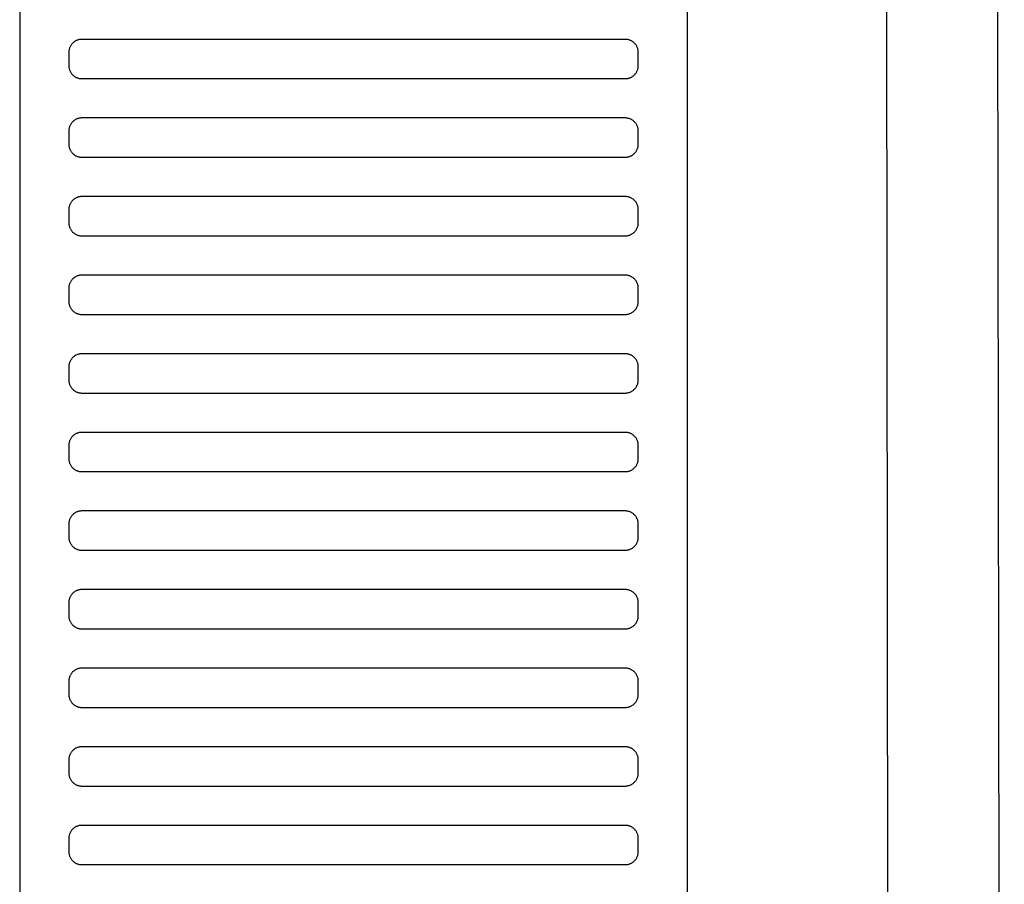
# Model space of a CAD drawing. Header units: millimetres. Extents: x -32221 to 212500, y 31663 to 93766.
# Tile 295 of 340: x 88788 to 88939, y 49080 to 49212. Entities that reach past the tile are written whole.
import ezdxf

# ---------------------------------------------------------------- set-up
doc = ezdxf.new("R2010")
doc.units = ezdxf.units.MM
doc.layers.add('Sciany', color=250, linetype='Continuous')
doc.layers.add('Wyposazenie', color=250, linetype='Continuous')

msp = doc.modelspace()

# ---------------------------------------------------------------- linework, layer by layer
at = {"layer": 'Sciany'}
for p, q in [((88921.488, 48475.651), (88918.777, 50705.542)), ((88938.547, 48458.634), (88935.662, 50703.258))]:
    msp.add_line(p, q, dxfattribs=at)
at = {"layer": 'Wyposazenie'}
for points in [[(88890.133, 48833.117), (88890.133, 50348.076), (88788.133, 50348.076), (88788.133, 48833.117)], [(88880.633, 49203.076), (88880.736, 49203.079), (88880.837, 49203.087), (88880.937, 49203.099), (88881.035, 49203.117), (88881.132, 49203.139), (88881.227, 49203.166), (88881.32, 49203.198), (88881.411, 49203.234), (88881.499, 49203.274), (88881.586, 49203.318), (88881.669, 49203.366), (88881.75, 49203.418), (88881.829, 49203.474), (88881.904, 49203.533), (88881.977, 49203.596), (88882.047, 49203.663), (88882.113, 49203.732), (88882.176, 49203.805), (88882.235, 49203.88), (88882.291, 49203.959), (88882.343, 49204.04), (88882.391, 49204.124), (88882.435, 49204.21), (88882.475, 49204.298), (88882.511, 49204.389), (88882.543, 49204.482), (88882.57, 49204.577), (88882.592, 49204.674), (88882.61, 49204.772), (88882.622, 49204.872), (88882.63, 49204.974), (88882.633, 49205.076), (88882.633, 49207.076), (88882.63, 49207.179), (88882.622, 49207.281), (88882.61, 49207.381), (88882.592, 49207.479), (88882.57, 49207.576), (88882.543, 49207.671), (88882.511, 49207.764), (88882.475, 49207.854), (88882.435, 49207.943), (88882.391, 49208.029), (88882.343, 49208.113), (88882.291, 49208.194), (88882.235, 49208.273), (88882.176, 49208.348), (88882.113, 49208.421), (88882.047, 49208.49), (88881.977, 49208.556), (88881.904, 49208.619), (88881.829, 49208.679), (88881.75, 49208.735), (88881.669, 49208.787), (88881.586, 49208.835), (88881.499, 49208.879), (88881.411, 49208.919), (88881.32, 49208.955), (88881.227, 49208.986), (88881.132, 49209.013), (88881.035, 49209.036), (88880.937, 49209.053), (88880.837, 49209.066), (88880.736, 49209.074), (88880.633, 49209.076), (88797.633, 49209.076), (88797.53, 49209.074), (88797.428, 49209.066), (88797.328, 49209.053), (88797.23, 49209.036), (88797.133, 49209.013), (88797.038, 49208.986), (88796.945, 49208.955), (88796.855, 49208.919), (88796.766, 49208.879), (88796.68, 49208.835), (88796.596, 49208.787), (88796.515, 49208.735), (88796.436, 49208.679), (88796.361, 49208.619), (88796.288, 49208.556), (88796.219, 49208.49), (88796.153, 49208.421), (88796.09, 49208.348), (88796.03, 49208.273), (88795.975, 49208.194), (88795.922, 49208.113), (88795.874, 49208.029), (88795.83, 49207.943), (88795.79, 49207.854), (88795.754, 49207.764), (88795.723, 49207.671), (88795.696, 49207.576), (88795.673, 49207.479), (88795.656, 49207.381), (88795.643, 49207.281), (88795.635, 49207.179), (88795.633, 49207.076), (88795.633, 49205.076), (88795.635, 49204.974), (88795.643, 49204.872), (88795.656, 49204.772), (88795.673, 49204.674), (88795.696, 49204.577), (88795.723, 49204.482), (88795.754, 49204.389), (88795.79, 49204.298), (88795.83, 49204.21), (88795.874, 49204.124), (88795.922, 49204.04), (88795.975, 49203.959), (88796.03, 49203.88), (88796.09, 49203.805), (88796.153, 49203.732), (88796.219, 49203.663), (88796.288, 49203.596), (88796.361, 49203.533), (88796.436, 49203.474), (88796.515, 49203.418), (88796.596, 49203.366), (88796.68, 49203.318), (88796.766, 49203.274), (88796.855, 49203.234), (88796.945, 49203.198), (88797.038, 49203.166), (88797.133, 49203.139), (88797.23, 49203.117), (88797.328, 49203.099), (88797.428, 49203.087), (88797.53, 49203.079), (88797.633, 49203.076)], [(88880.633, 49191.076), (88880.736, 49191.079), (88880.837, 49191.087), (88880.937, 49191.099), (88881.035, 49191.117), (88881.132, 49191.139), (88881.227, 49191.166), (88881.32, 49191.198), (88881.411, 49191.234), (88881.499, 49191.274), (88881.586, 49191.318), (88881.669, 49191.366), (88881.75, 49191.418), (88881.829, 49191.474), (88881.904, 49191.533), (88881.977, 49191.596), (88882.047, 49191.663), (88882.113, 49191.732), (88882.176, 49191.805), (88882.235, 49191.88), (88882.291, 49191.959), (88882.343, 49192.04), (88882.391, 49192.124), (88882.435, 49192.21), (88882.475, 49192.298), (88882.511, 49192.389), (88882.543, 49192.482), (88882.57, 49192.577), (88882.592, 49192.674), (88882.61, 49192.772), (88882.622, 49192.872), (88882.63, 49192.974), (88882.633, 49193.076), (88882.633, 49195.076), (88882.63, 49195.179), (88882.622, 49195.281), (88882.61, 49195.381), (88882.592, 49195.479), (88882.57, 49195.576), (88882.543, 49195.671), (88882.511, 49195.764), (88882.475, 49195.854), (88882.435, 49195.943), (88882.391, 49196.029), (88882.343, 49196.113), (88882.291, 49196.194), (88882.235, 49196.273), (88882.176, 49196.348), (88882.113, 49196.421), (88882.047, 49196.49), (88881.977, 49196.556), (88881.904, 49196.619), (88881.829, 49196.679), (88881.75, 49196.735), (88881.669, 49196.787), (88881.586, 49196.835), (88881.499, 49196.879), (88881.411, 49196.919), (88881.32, 49196.955), (88881.227, 49196.986), (88881.132, 49197.013), (88881.035, 49197.036), (88880.937, 49197.053), (88880.837, 49197.066), (88880.736, 49197.074), (88880.633, 49197.076), (88797.633, 49197.076), (88797.53, 49197.074), (88797.428, 49197.066), (88797.328, 49197.053), (88797.23, 49197.036), (88797.133, 49197.013), (88797.038, 49196.986), (88796.945, 49196.955), (88796.855, 49196.919), (88796.766, 49196.879), (88796.68, 49196.835), (88796.596, 49196.787), (88796.515, 49196.735), (88796.436, 49196.679), (88796.361, 49196.619), (88796.288, 49196.556), (88796.219, 49196.49), (88796.153, 49196.421), (88796.09, 49196.348), (88796.03, 49196.273), (88795.975, 49196.194), (88795.922, 49196.113), (88795.874, 49196.029), (88795.83, 49195.943), (88795.79, 49195.854), (88795.754, 49195.764), (88795.723, 49195.671), (88795.696, 49195.576), (88795.673, 49195.479), (88795.656, 49195.381), (88795.643, 49195.281), (88795.635, 49195.179), (88795.633, 49195.076), (88795.633, 49193.076), (88795.635, 49192.974), (88795.643, 49192.872), (88795.656, 49192.772), (88795.673, 49192.674), (88795.696, 49192.577), (88795.723, 49192.482), (88795.754, 49192.389), (88795.79, 49192.298), (88795.83, 49192.21), (88795.874, 49192.124), (88795.922, 49192.04), (88795.975, 49191.959), (88796.03, 49191.88), (88796.09, 49191.805), (88796.153, 49191.732), (88796.219, 49191.663), (88796.288, 49191.596), (88796.361, 49191.533), (88796.436, 49191.474), (88796.515, 49191.418), (88796.596, 49191.366), (88796.68, 49191.318), (88796.766, 49191.274), (88796.855, 49191.234), (88796.945, 49191.198), (88797.038, 49191.166), (88797.133, 49191.139), (88797.23, 49191.117), (88797.328, 49191.099), (88797.428, 49191.087), (88797.53, 49191.079), (88797.633, 49191.076)], [(88880.633, 49179.076), (88880.736, 49179.079), (88880.837, 49179.087), (88880.937, 49179.099), (88881.035, 49179.117), (88881.132, 49179.139), (88881.227, 49179.166), (88881.32, 49179.198), (88881.411, 49179.234), (88881.499, 49179.274), (88881.586, 49179.318), (88881.669, 49179.366), (88881.75, 49179.418), (88881.829, 49179.474), (88881.904, 49179.533), (88881.977, 49179.596), (88882.047, 49179.663), (88882.113, 49179.732), (88882.176, 49179.805), (88882.235, 49179.88), (88882.291, 49179.959), (88882.343, 49180.04), (88882.391, 49180.124), (88882.435, 49180.21), (88882.475, 49180.298), (88882.511, 49180.389), (88882.543, 49180.482), (88882.57, 49180.577), (88882.592, 49180.674), (88882.61, 49180.772), (88882.622, 49180.872), (88882.63, 49180.974), (88882.633, 49181.076), (88882.633, 49183.076), (88882.63, 49183.179), (88882.622, 49183.281), (88882.61, 49183.381), (88882.592, 49183.479), (88882.57, 49183.576), (88882.543, 49183.671), (88882.511, 49183.764), (88882.475, 49183.854), (88882.435, 49183.943), (88882.391, 49184.029), (88882.343, 49184.113), (88882.291, 49184.194), (88882.235, 49184.273), (88882.176, 49184.348), (88882.113, 49184.421), (88882.047, 49184.49), (88881.977, 49184.556), (88881.904, 49184.619), (88881.829, 49184.679), (88881.75, 49184.735), (88881.669, 49184.787), (88881.586, 49184.835), (88881.499, 49184.879), (88881.411, 49184.919), (88881.32, 49184.955), (88881.227, 49184.986), (88881.132, 49185.013), (88881.035, 49185.036), (88880.937, 49185.053), (88880.837, 49185.066), (88880.736, 49185.074), (88880.633, 49185.076), (88797.633, 49185.076), (88797.53, 49185.074), (88797.428, 49185.066), (88797.328, 49185.053), (88797.23, 49185.036), (88797.133, 49185.013), (88797.038, 49184.986), (88796.945, 49184.955), (88796.855, 49184.919), (88796.766, 49184.879), (88796.68, 49184.835), (88796.596, 49184.787), (88796.515, 49184.735), (88796.436, 49184.679), (88796.361, 49184.619), (88796.288, 49184.556), (88796.219, 49184.49), (88796.153, 49184.421), (88796.09, 49184.348), (88796.03, 49184.273), (88795.975, 49184.194), (88795.922, 49184.113), (88795.874, 49184.029), (88795.83, 49183.943), (88795.79, 49183.854), (88795.754, 49183.764), (88795.723, 49183.671), (88795.696, 49183.576), (88795.673, 49183.479), (88795.656, 49183.381), (88795.643, 49183.281), (88795.635, 49183.179), (88795.633, 49183.076), (88795.633, 49181.076), (88795.635, 49180.974), (88795.643, 49180.872), (88795.656, 49180.772), (88795.673, 49180.674), (88795.696, 49180.577), (88795.723, 49180.482), (88795.754, 49180.389), (88795.79, 49180.298), (88795.83, 49180.21), (88795.874, 49180.124), (88795.922, 49180.04), (88795.975, 49179.959), (88796.03, 49179.88), (88796.09, 49179.805), (88796.153, 49179.732), (88796.219, 49179.663), (88796.288, 49179.596), (88796.361, 49179.533), (88796.436, 49179.474), (88796.515, 49179.418), (88796.596, 49179.366), (88796.68, 49179.318), (88796.766, 49179.274), (88796.855, 49179.234), (88796.945, 49179.198), (88797.038, 49179.166), (88797.133, 49179.139), (88797.23, 49179.117), (88797.328, 49179.099), (88797.428, 49179.087), (88797.53, 49179.079), (88797.633, 49179.076)], [(88880.633, 49167.076), (88880.736, 49167.079), (88880.837, 49167.087), (88880.937, 49167.099), (88881.035, 49167.117), (88881.132, 49167.139), (88881.227, 49167.166), (88881.32, 49167.198), (88881.411, 49167.234), (88881.499, 49167.274), (88881.586, 49167.318), (88881.669, 49167.366), (88881.75, 49167.418), (88881.829, 49167.474), (88881.904, 49167.533), (88881.977, 49167.596), (88882.047, 49167.663), (88882.113, 49167.732), (88882.176, 49167.805), (88882.235, 49167.88), (88882.291, 49167.959), (88882.343, 49168.04), (88882.391, 49168.124), (88882.435, 49168.21), (88882.475, 49168.298), (88882.511, 49168.389), (88882.543, 49168.482), (88882.57, 49168.577), (88882.592, 49168.674), (88882.61, 49168.772), (88882.622, 49168.872), (88882.63, 49168.974), (88882.633, 49169.076), (88882.633, 49171.076), (88882.63, 49171.179), (88882.622, 49171.281), (88882.61, 49171.381), (88882.592, 49171.479), (88882.57, 49171.576), (88882.543, 49171.671), (88882.511, 49171.764), (88882.475, 49171.854), (88882.435, 49171.943), (88882.391, 49172.029), (88882.343, 49172.113), (88882.291, 49172.194), (88882.235, 49172.273), (88882.176, 49172.348), (88882.113, 49172.421), (88882.047, 49172.49), (88881.977, 49172.556), (88881.904, 49172.619), (88881.829, 49172.679), (88881.75, 49172.735), (88881.669, 49172.787), (88881.586, 49172.835), (88881.499, 49172.879), (88881.411, 49172.919), (88881.32, 49172.955), (88881.227, 49172.986), (88881.132, 49173.013), (88881.035, 49173.036), (88880.937, 49173.053), (88880.837, 49173.066), (88880.736, 49173.074), (88880.633, 49173.076), (88797.633, 49173.076), (88797.53, 49173.074), (88797.428, 49173.066), (88797.328, 49173.053), (88797.23, 49173.036), (88797.133, 49173.013), (88797.038, 49172.986), (88796.945, 49172.955), (88796.855, 49172.919), (88796.766, 49172.879), (88796.68, 49172.835), (88796.596, 49172.787), (88796.515, 49172.735), (88796.436, 49172.679), (88796.361, 49172.619), (88796.288, 49172.556), (88796.219, 49172.49), (88796.153, 49172.421), (88796.09, 49172.348), (88796.03, 49172.273), (88795.975, 49172.194), (88795.922, 49172.113), (88795.874, 49172.029), (88795.83, 49171.943), (88795.79, 49171.854), (88795.754, 49171.764), (88795.723, 49171.671), (88795.696, 49171.576), (88795.673, 49171.479), (88795.656, 49171.381), (88795.643, 49171.281), (88795.635, 49171.179), (88795.633, 49171.076), (88795.633, 49169.076), (88795.635, 49168.974), (88795.643, 49168.872), (88795.656, 49168.772), (88795.673, 49168.674), (88795.696, 49168.577), (88795.723, 49168.482), (88795.754, 49168.389), (88795.79, 49168.298), (88795.83, 49168.21), (88795.874, 49168.124), (88795.922, 49168.04), (88795.975, 49167.959), (88796.03, 49167.88), (88796.09, 49167.805), (88796.153, 49167.732), (88796.219, 49167.663), (88796.288, 49167.596), (88796.361, 49167.533), (88796.436, 49167.474), (88796.515, 49167.418), (88796.596, 49167.366), (88796.68, 49167.318), (88796.766, 49167.274), (88796.855, 49167.234), (88796.945, 49167.198), (88797.038, 49167.166), (88797.133, 49167.139), (88797.23, 49167.117), (88797.328, 49167.099), (88797.428, 49167.087), (88797.53, 49167.079), (88797.633, 49167.076)], [(88880.633, 49155.076), (88880.736, 49155.079), (88880.837, 49155.087), (88880.937, 49155.099), (88881.035, 49155.117), (88881.132, 49155.139), (88881.227, 49155.166), (88881.32, 49155.198), (88881.411, 49155.234), (88881.499, 49155.274), (88881.586, 49155.318), (88881.669, 49155.366), (88881.75, 49155.418), (88881.829, 49155.474), (88881.904, 49155.533), (88881.977, 49155.596), (88882.047, 49155.663), (88882.113, 49155.732), (88882.176, 49155.805), (88882.235, 49155.88), (88882.291, 49155.959), (88882.343, 49156.04), (88882.391, 49156.124), (88882.435, 49156.21), (88882.475, 49156.298), (88882.511, 49156.389), (88882.543, 49156.482), (88882.57, 49156.577), (88882.592, 49156.674), (88882.61, 49156.772), (88882.622, 49156.872), (88882.63, 49156.974), (88882.633, 49157.076), (88882.633, 49159.076), (88882.63, 49159.179), (88882.622, 49159.281), (88882.61, 49159.381), (88882.592, 49159.479), (88882.57, 49159.576), (88882.543, 49159.671), (88882.511, 49159.764), (88882.475, 49159.854), (88882.435, 49159.943), (88882.391, 49160.029), (88882.343, 49160.113), (88882.291, 49160.194), (88882.235, 49160.273), (88882.176, 49160.348), (88882.113, 49160.421), (88882.047, 49160.49), (88881.977, 49160.556), (88881.904, 49160.619), (88881.829, 49160.679), (88881.75, 49160.735), (88881.669, 49160.787), (88881.586, 49160.835), (88881.499, 49160.879), (88881.411, 49160.919), (88881.32, 49160.955), (88881.227, 49160.986), (88881.132, 49161.013), (88881.035, 49161.036), (88880.937, 49161.053), (88880.837, 49161.066), (88880.736, 49161.074), (88880.633, 49161.076), (88797.633, 49161.076), (88797.53, 49161.074), (88797.428, 49161.066), (88797.328, 49161.053), (88797.23, 49161.036), (88797.133, 49161.013), (88797.038, 49160.986), (88796.945, 49160.955), (88796.855, 49160.919), (88796.766, 49160.879), (88796.68, 49160.835), (88796.596, 49160.787), (88796.515, 49160.735), (88796.436, 49160.679), (88796.361, 49160.619), (88796.288, 49160.556), (88796.219, 49160.49), (88796.153, 49160.421), (88796.09, 49160.348), (88796.03, 49160.273), (88795.975, 49160.194), (88795.922, 49160.113), (88795.874, 49160.029), (88795.83, 49159.943), (88795.79, 49159.854), (88795.754, 49159.764), (88795.723, 49159.671), (88795.696, 49159.576), (88795.673, 49159.479), (88795.656, 49159.381), (88795.643, 49159.281), (88795.635, 49159.179), (88795.633, 49159.076), (88795.633, 49157.076), (88795.635, 49156.974), (88795.643, 49156.872), (88795.656, 49156.772), (88795.673, 49156.674), (88795.696, 49156.577), (88795.723, 49156.482), (88795.754, 49156.389), (88795.79, 49156.298), (88795.83, 49156.21), (88795.874, 49156.124), (88795.922, 49156.04), (88795.975, 49155.959), (88796.03, 49155.88), (88796.09, 49155.805), (88796.153, 49155.732), (88796.219, 49155.663), (88796.288, 49155.596), (88796.361, 49155.533), (88796.436, 49155.474), (88796.515, 49155.418), (88796.596, 49155.366), (88796.68, 49155.318), (88796.766, 49155.274), (88796.855, 49155.234), (88796.945, 49155.198), (88797.038, 49155.166), (88797.133, 49155.139), (88797.23, 49155.117), (88797.328, 49155.099), (88797.428, 49155.087), (88797.53, 49155.079), (88797.633, 49155.076)], [(88880.633, 49143.076), (88880.736, 49143.079), (88880.837, 49143.087), (88880.937, 49143.099), (88881.035, 49143.117), (88881.132, 49143.139), (88881.227, 49143.166), (88881.32, 49143.198), (88881.411, 49143.234), (88881.499, 49143.274), (88881.586, 49143.318), (88881.669, 49143.366), (88881.75, 49143.418), (88881.829, 49143.474), (88881.904, 49143.533), (88881.977, 49143.596), (88882.047, 49143.663), (88882.113, 49143.732), (88882.176, 49143.805), (88882.235, 49143.88), (88882.291, 49143.959), (88882.343, 49144.04), (88882.391, 49144.124), (88882.435, 49144.21), (88882.475, 49144.298), (88882.511, 49144.389), (88882.543, 49144.482), (88882.57, 49144.577), (88882.592, 49144.674), (88882.61, 49144.772), (88882.622, 49144.872), (88882.63, 49144.974), (88882.633, 49145.076), (88882.633, 49147.076), (88882.63, 49147.179), (88882.622, 49147.281), (88882.61, 49147.381), (88882.592, 49147.479), (88882.57, 49147.576), (88882.543, 49147.671), (88882.511, 49147.764), (88882.475, 49147.854), (88882.435, 49147.943), (88882.391, 49148.029), (88882.343, 49148.113), (88882.291, 49148.194), (88882.235, 49148.273), (88882.176, 49148.348), (88882.113, 49148.421), (88882.047, 49148.49), (88881.977, 49148.556), (88881.904, 49148.619), (88881.829, 49148.679), (88881.75, 49148.735), (88881.669, 49148.787), (88881.586, 49148.835), (88881.499, 49148.879), (88881.411, 49148.919), (88881.32, 49148.955), (88881.227, 49148.986), (88881.132, 49149.013), (88881.035, 49149.036), (88880.937, 49149.053), (88880.837, 49149.066), (88880.736, 49149.074), (88880.633, 49149.076), (88797.633, 49149.076), (88797.53, 49149.074), (88797.428, 49149.066), (88797.328, 49149.053), (88797.23, 49149.036), (88797.133, 49149.013), (88797.038, 49148.986), (88796.945, 49148.955), (88796.855, 49148.919), (88796.766, 49148.879), (88796.68, 49148.835), (88796.596, 49148.787), (88796.515, 49148.735), (88796.436, 49148.679), (88796.361, 49148.619), (88796.288, 49148.556), (88796.219, 49148.49), (88796.153, 49148.421), (88796.09, 49148.348), (88796.03, 49148.273), (88795.975, 49148.194), (88795.922, 49148.113), (88795.874, 49148.029), (88795.83, 49147.943), (88795.79, 49147.854), (88795.754, 49147.764), (88795.723, 49147.671), (88795.696, 49147.576), (88795.673, 49147.479), (88795.656, 49147.381), (88795.643, 49147.281), (88795.635, 49147.179), (88795.633, 49147.076), (88795.633, 49145.076), (88795.635, 49144.974), (88795.643, 49144.872), (88795.656, 49144.772), (88795.673, 49144.674), (88795.696, 49144.577), (88795.723, 49144.482), (88795.754, 49144.389), (88795.79, 49144.298), (88795.83, 49144.21), (88795.874, 49144.124), (88795.922, 49144.04), (88795.975, 49143.959), (88796.03, 49143.88), (88796.09, 49143.805), (88796.153, 49143.732), (88796.219, 49143.663), (88796.288, 49143.596), (88796.361, 49143.533), (88796.436, 49143.474), (88796.515, 49143.418), (88796.596, 49143.366), (88796.68, 49143.318), (88796.766, 49143.274), (88796.855, 49143.234), (88796.945, 49143.198), (88797.038, 49143.166), (88797.133, 49143.139), (88797.23, 49143.117), (88797.328, 49143.099), (88797.428, 49143.087), (88797.53, 49143.079), (88797.633, 49143.076)], [(88880.633, 49131.076), (88880.736, 49131.079), (88880.837, 49131.087), (88880.937, 49131.099), (88881.035, 49131.117), (88881.132, 49131.139), (88881.227, 49131.166), (88881.32, 49131.198), (88881.411, 49131.234), (88881.499, 49131.274), (88881.586, 49131.318), (88881.669, 49131.366), (88881.75, 49131.418), (88881.829, 49131.474), (88881.904, 49131.533), (88881.977, 49131.596), (88882.047, 49131.663), (88882.113, 49131.732), (88882.176, 49131.805), (88882.235, 49131.88), (88882.291, 49131.959), (88882.343, 49132.04), (88882.391, 49132.124), (88882.435, 49132.21), (88882.475, 49132.298), (88882.511, 49132.389), (88882.543, 49132.482), (88882.57, 49132.577), (88882.592, 49132.674), (88882.61, 49132.772), (88882.622, 49132.872), (88882.63, 49132.974), (88882.633, 49133.076), (88882.633, 49135.076), (88882.63, 49135.179), (88882.622, 49135.281), (88882.61, 49135.381), (88882.592, 49135.479), (88882.57, 49135.576), (88882.543, 49135.671), (88882.511, 49135.764), (88882.475, 49135.854), (88882.435, 49135.943), (88882.391, 49136.029), (88882.343, 49136.113), (88882.291, 49136.194), (88882.235, 49136.273), (88882.176, 49136.348), (88882.113, 49136.421), (88882.047, 49136.49), (88881.977, 49136.556), (88881.904, 49136.619), (88881.829, 49136.679), (88881.75, 49136.735), (88881.669, 49136.787), (88881.586, 49136.835), (88881.499, 49136.879), (88881.411, 49136.919), (88881.32, 49136.955), (88881.227, 49136.986), (88881.132, 49137.013), (88881.035, 49137.036), (88880.937, 49137.053), (88880.837, 49137.066), (88880.736, 49137.074), (88880.633, 49137.076), (88797.633, 49137.076), (88797.53, 49137.074), (88797.428, 49137.066), (88797.328, 49137.053), (88797.23, 49137.036), (88797.133, 49137.013), (88797.038, 49136.986), (88796.945, 49136.955), (88796.855, 49136.919), (88796.766, 49136.879), (88796.68, 49136.835), (88796.596, 49136.787), (88796.515, 49136.735), (88796.436, 49136.679), (88796.361, 49136.619), (88796.288, 49136.556), (88796.219, 49136.49), (88796.153, 49136.421), (88796.09, 49136.348), (88796.03, 49136.273), (88795.975, 49136.194), (88795.922, 49136.113), (88795.874, 49136.029), (88795.83, 49135.943), (88795.79, 49135.854), (88795.754, 49135.764), (88795.723, 49135.671), (88795.696, 49135.576), (88795.673, 49135.479), (88795.656, 49135.381), (88795.643, 49135.281), (88795.635, 49135.179), (88795.633, 49135.076), (88795.633, 49133.076), (88795.635, 49132.974), (88795.643, 49132.872), (88795.656, 49132.772), (88795.673, 49132.674), (88795.696, 49132.577), (88795.723, 49132.482), (88795.754, 49132.389), (88795.79, 49132.298), (88795.83, 49132.21), (88795.874, 49132.124), (88795.922, 49132.04), (88795.975, 49131.959), (88796.03, 49131.88), (88796.09, 49131.805), (88796.153, 49131.732), (88796.219, 49131.663), (88796.288, 49131.596), (88796.361, 49131.533), (88796.436, 49131.474), (88796.515, 49131.418), (88796.596, 49131.366), (88796.68, 49131.318), (88796.766, 49131.274), (88796.855, 49131.234), (88796.945, 49131.198), (88797.038, 49131.166), (88797.133, 49131.139), (88797.23, 49131.117), (88797.328, 49131.099), (88797.428, 49131.087), (88797.53, 49131.079), (88797.633, 49131.076)], [(88880.633, 49119.076), (88880.736, 49119.079), (88880.837, 49119.087), (88880.937, 49119.099), (88881.035, 49119.117), (88881.132, 49119.139), (88881.227, 49119.166), (88881.32, 49119.198), (88881.411, 49119.234), (88881.499, 49119.274), (88881.586, 49119.318), (88881.669, 49119.366), (88881.75, 49119.418), (88881.829, 49119.474), (88881.904, 49119.533), (88881.977, 49119.596), (88882.047, 49119.663), (88882.113, 49119.732), (88882.176, 49119.805), (88882.235, 49119.88), (88882.291, 49119.959), (88882.343, 49120.04), (88882.391, 49120.124), (88882.435, 49120.21), (88882.475, 49120.298), (88882.511, 49120.389), (88882.543, 49120.482), (88882.57, 49120.577), (88882.592, 49120.674), (88882.61, 49120.772), (88882.622, 49120.872), (88882.63, 49120.974), (88882.633, 49121.076), (88882.633, 49123.076), (88882.63, 49123.179), (88882.622, 49123.281), (88882.61, 49123.381), (88882.592, 49123.479), (88882.57, 49123.576), (88882.543, 49123.671), (88882.511, 49123.764), (88882.475, 49123.854), (88882.435, 49123.943), (88882.391, 49124.029), (88882.343, 49124.113), (88882.291, 49124.194), (88882.235, 49124.273), (88882.176, 49124.348), (88882.113, 49124.421), (88882.047, 49124.49), (88881.977, 49124.556), (88881.904, 49124.619), (88881.829, 49124.679), (88881.75, 49124.735), (88881.669, 49124.787), (88881.586, 49124.835), (88881.499, 49124.879), (88881.411, 49124.919), (88881.32, 49124.955), (88881.227, 49124.986), (88881.132, 49125.013), (88881.035, 49125.036), (88880.937, 49125.053), (88880.837, 49125.066), (88880.736, 49125.074), (88880.633, 49125.076), (88797.633, 49125.076), (88797.53, 49125.074), (88797.428, 49125.066), (88797.328, 49125.053), (88797.23, 49125.036), (88797.133, 49125.013), (88797.038, 49124.986), (88796.945, 49124.955), (88796.855, 49124.919), (88796.766, 49124.879), (88796.68, 49124.835), (88796.596, 49124.787), (88796.515, 49124.735), (88796.436, 49124.679), (88796.361, 49124.619), (88796.288, 49124.556), (88796.219, 49124.49), (88796.153, 49124.421), (88796.09, 49124.348), (88796.03, 49124.273), (88795.975, 49124.194), (88795.922, 49124.113), (88795.874, 49124.029), (88795.83, 49123.943), (88795.79, 49123.854), (88795.754, 49123.764), (88795.723, 49123.671), (88795.696, 49123.576), (88795.673, 49123.479), (88795.656, 49123.381), (88795.643, 49123.281), (88795.635, 49123.179), (88795.633, 49123.076), (88795.633, 49121.076), (88795.635, 49120.974), (88795.643, 49120.872), (88795.656, 49120.772), (88795.673, 49120.674), (88795.696, 49120.577), (88795.723, 49120.482), (88795.754, 49120.389), (88795.79, 49120.298), (88795.83, 49120.21), (88795.874, 49120.124), (88795.922, 49120.04), (88795.975, 49119.959), (88796.03, 49119.88), (88796.09, 49119.805), (88796.153, 49119.732), (88796.219, 49119.663), (88796.288, 49119.596), (88796.361, 49119.533), (88796.436, 49119.474), (88796.515, 49119.418), (88796.596, 49119.366), (88796.68, 49119.318), (88796.766, 49119.274), (88796.855, 49119.234), (88796.945, 49119.198), (88797.038, 49119.166), (88797.133, 49119.139), (88797.23, 49119.117), (88797.328, 49119.099), (88797.428, 49119.087), (88797.53, 49119.079), (88797.633, 49119.076)], [(88880.633, 49107.076), (88880.736, 49107.079), (88880.837, 49107.087), (88880.937, 49107.099), (88881.035, 49107.117), (88881.132, 49107.139), (88881.227, 49107.166), (88881.32, 49107.198), (88881.411, 49107.234), (88881.499, 49107.274), (88881.586, 49107.318), (88881.669, 49107.366), (88881.75, 49107.418), (88881.829, 49107.474), (88881.904, 49107.533), (88881.977, 49107.596), (88882.047, 49107.663), (88882.113, 49107.732), (88882.176, 49107.805), (88882.235, 49107.88), (88882.291, 49107.959), (88882.343, 49108.04), (88882.391, 49108.124), (88882.435, 49108.21), (88882.475, 49108.298), (88882.511, 49108.389), (88882.543, 49108.482), (88882.57, 49108.577), (88882.592, 49108.674), (88882.61, 49108.772), (88882.622, 49108.872), (88882.63, 49108.974), (88882.633, 49109.076), (88882.633, 49111.076), (88882.63, 49111.179), (88882.622, 49111.281), (88882.61, 49111.381), (88882.592, 49111.479), (88882.57, 49111.576), (88882.543, 49111.671), (88882.511, 49111.764), (88882.475, 49111.854), (88882.435, 49111.943), (88882.391, 49112.029), (88882.343, 49112.113), (88882.291, 49112.194), (88882.235, 49112.273), (88882.176, 49112.348), (88882.113, 49112.421), (88882.047, 49112.49), (88881.977, 49112.556), (88881.904, 49112.619), (88881.829, 49112.679), (88881.75, 49112.735), (88881.669, 49112.787), (88881.586, 49112.835), (88881.499, 49112.879), (88881.411, 49112.919), (88881.32, 49112.955), (88881.227, 49112.986), (88881.132, 49113.013), (88881.035, 49113.036), (88880.937, 49113.053), (88880.837, 49113.066), (88880.736, 49113.074), (88880.633, 49113.076), (88797.633, 49113.076), (88797.53, 49113.074), (88797.428, 49113.066), (88797.328, 49113.053), (88797.23, 49113.036), (88797.133, 49113.013), (88797.038, 49112.986), (88796.945, 49112.955), (88796.855, 49112.919), (88796.766, 49112.879), (88796.68, 49112.835), (88796.596, 49112.787), (88796.515, 49112.735), (88796.436, 49112.679), (88796.361, 49112.619), (88796.288, 49112.556), (88796.219, 49112.49), (88796.153, 49112.421), (88796.09, 49112.348), (88796.03, 49112.273), (88795.975, 49112.194), (88795.922, 49112.113), (88795.874, 49112.029), (88795.83, 49111.943), (88795.79, 49111.854), (88795.754, 49111.764), (88795.723, 49111.671), (88795.696, 49111.576), (88795.673, 49111.479), (88795.656, 49111.381), (88795.643, 49111.281), (88795.635, 49111.179), (88795.633, 49111.076), (88795.633, 49109.076), (88795.635, 49108.974), (88795.643, 49108.872), (88795.656, 49108.772), (88795.673, 49108.674), (88795.696, 49108.577), (88795.723, 49108.482), (88795.754, 49108.389), (88795.79, 49108.298), (88795.83, 49108.21), (88795.874, 49108.124), (88795.922, 49108.04), (88795.975, 49107.959), (88796.03, 49107.88), (88796.09, 49107.805), (88796.153, 49107.732), (88796.219, 49107.663), (88796.288, 49107.596), (88796.361, 49107.533), (88796.436, 49107.474), (88796.515, 49107.418), (88796.596, 49107.366), (88796.68, 49107.318), (88796.766, 49107.274), (88796.855, 49107.234), (88796.945, 49107.198), (88797.038, 49107.166), (88797.133, 49107.139), (88797.23, 49107.117), (88797.328, 49107.099), (88797.428, 49107.087), (88797.53, 49107.079), (88797.633, 49107.076)], [(88880.633, 49095.076), (88880.736, 49095.079), (88880.837, 49095.087), (88880.937, 49095.099), (88881.035, 49095.117), (88881.132, 49095.139), (88881.227, 49095.166), (88881.32, 49095.198), (88881.411, 49095.234), (88881.499, 49095.274), (88881.586, 49095.318), (88881.669, 49095.366), (88881.75, 49095.418), (88881.829, 49095.474), (88881.904, 49095.533), (88881.977, 49095.596), (88882.047, 49095.663), (88882.113, 49095.732), (88882.176, 49095.805), (88882.235, 49095.88), (88882.291, 49095.959), (88882.343, 49096.04), (88882.391, 49096.124), (88882.435, 49096.21), (88882.475, 49096.298), (88882.511, 49096.389), (88882.543, 49096.482), (88882.57, 49096.577), (88882.592, 49096.674), (88882.61, 49096.772), (88882.622, 49096.872), (88882.63, 49096.974), (88882.633, 49097.076), (88882.633, 49099.076), (88882.63, 49099.179), (88882.622, 49099.281), (88882.61, 49099.381), (88882.592, 49099.479), (88882.57, 49099.576), (88882.543, 49099.671), (88882.511, 49099.764), (88882.475, 49099.854), (88882.435, 49099.943), (88882.391, 49100.029), (88882.343, 49100.113), (88882.291, 49100.194), (88882.235, 49100.273), (88882.176, 49100.348), (88882.113, 49100.421), (88882.047, 49100.49), (88881.977, 49100.556), (88881.904, 49100.619), (88881.829, 49100.679), (88881.75, 49100.735), (88881.669, 49100.787), (88881.586, 49100.835), (88881.499, 49100.879), (88881.411, 49100.919), (88881.32, 49100.955), (88881.227, 49100.986), (88881.132, 49101.013), (88881.035, 49101.036), (88880.937, 49101.053), (88880.837, 49101.066), (88880.736, 49101.074), (88880.633, 49101.076), (88797.633, 49101.076), (88797.53, 49101.074), (88797.428, 49101.066), (88797.328, 49101.053), (88797.23, 49101.036), (88797.133, 49101.013), (88797.038, 49100.986), (88796.945, 49100.955), (88796.855, 49100.919), (88796.766, 49100.879), (88796.68, 49100.835), (88796.596, 49100.787), (88796.515, 49100.735), (88796.436, 49100.679), (88796.361, 49100.619), (88796.288, 49100.556), (88796.219, 49100.49), (88796.153, 49100.421), (88796.09, 49100.348), (88796.03, 49100.273), (88795.975, 49100.194), (88795.922, 49100.113), (88795.874, 49100.029), (88795.83, 49099.943), (88795.79, 49099.854), (88795.754, 49099.764), (88795.723, 49099.671), (88795.696, 49099.576), (88795.673, 49099.479), (88795.656, 49099.381), (88795.643, 49099.281), (88795.635, 49099.179), (88795.633, 49099.076), (88795.633, 49097.076), (88795.635, 49096.974), (88795.643, 49096.872), (88795.656, 49096.772), (88795.673, 49096.674), (88795.696, 49096.577), (88795.723, 49096.482), (88795.754, 49096.389), (88795.79, 49096.298), (88795.83, 49096.21), (88795.874, 49096.124), (88795.922, 49096.04), (88795.975, 49095.959), (88796.03, 49095.88), (88796.09, 49095.805), (88796.153, 49095.732), (88796.219, 49095.663), (88796.288, 49095.596), (88796.361, 49095.533), (88796.436, 49095.474), (88796.515, 49095.418), (88796.596, 49095.366), (88796.68, 49095.318), (88796.766, 49095.274), (88796.855, 49095.234), (88796.945, 49095.198), (88797.038, 49095.166), (88797.133, 49095.139), (88797.23, 49095.117), (88797.328, 49095.099), (88797.428, 49095.087), (88797.53, 49095.079), (88797.633, 49095.076)], [(88880.633, 49083.076), (88880.736, 49083.079), (88880.837, 49083.087), (88880.937, 49083.099), (88881.035, 49083.117), (88881.132, 49083.139), (88881.227, 49083.166), (88881.32, 49083.198), (88881.411, 49083.234), (88881.499, 49083.274), (88881.586, 49083.318), (88881.669, 49083.366), (88881.75, 49083.418), (88881.829, 49083.474), (88881.904, 49083.533), (88881.977, 49083.596), (88882.047, 49083.663), (88882.113, 49083.732), (88882.176, 49083.805), (88882.235, 49083.88), (88882.291, 49083.959), (88882.343, 49084.04), (88882.391, 49084.124), (88882.435, 49084.21), (88882.475, 49084.298), (88882.511, 49084.389), (88882.543, 49084.482), (88882.57, 49084.577), (88882.592, 49084.674), (88882.61, 49084.772), (88882.622, 49084.872), (88882.63, 49084.974), (88882.633, 49085.076), (88882.633, 49087.076), (88882.63, 49087.179), (88882.622, 49087.281), (88882.61, 49087.381), (88882.592, 49087.479), (88882.57, 49087.576), (88882.543, 49087.671), (88882.511, 49087.764), (88882.475, 49087.854), (88882.435, 49087.943), (88882.391, 49088.029), (88882.343, 49088.113), (88882.291, 49088.194), (88882.235, 49088.273), (88882.176, 49088.348), (88882.113, 49088.421), (88882.047, 49088.49), (88881.977, 49088.556), (88881.904, 49088.619), (88881.829, 49088.679), (88881.75, 49088.735), (88881.669, 49088.787), (88881.586, 49088.835), (88881.499, 49088.879), (88881.411, 49088.919), (88881.32, 49088.955), (88881.227, 49088.986), (88881.132, 49089.013), (88881.035, 49089.036), (88880.937, 49089.053), (88880.837, 49089.066), (88880.736, 49089.074), (88880.633, 49089.076), (88797.633, 49089.076), (88797.53, 49089.074), (88797.428, 49089.066), (88797.328, 49089.053), (88797.23, 49089.036), (88797.133, 49089.013), (88797.038, 49088.986), (88796.945, 49088.955), (88796.855, 49088.919), (88796.766, 49088.879), (88796.68, 49088.835), (88796.596, 49088.787), (88796.515, 49088.735), (88796.436, 49088.679), (88796.361, 49088.619), (88796.288, 49088.556), (88796.219, 49088.49), (88796.153, 49088.421), (88796.09, 49088.348), (88796.03, 49088.273), (88795.975, 49088.194), (88795.922, 49088.113), (88795.874, 49088.029), (88795.83, 49087.943), (88795.79, 49087.854), (88795.754, 49087.764), (88795.723, 49087.671), (88795.696, 49087.576), (88795.673, 49087.479), (88795.656, 49087.381), (88795.643, 49087.281), (88795.635, 49087.179), (88795.633, 49087.076), (88795.633, 49085.076), (88795.635, 49084.974), (88795.643, 49084.872), (88795.656, 49084.772), (88795.673, 49084.674), (88795.696, 49084.577), (88795.723, 49084.482), (88795.754, 49084.389), (88795.79, 49084.298), (88795.83, 49084.21), (88795.874, 49084.124), (88795.922, 49084.04), (88795.975, 49083.959), (88796.03, 49083.88), (88796.09, 49083.805), (88796.153, 49083.732), (88796.219, 49083.663), (88796.288, 49083.596), (88796.361, 49083.533), (88796.436, 49083.474), (88796.515, 49083.418), (88796.596, 49083.366), (88796.68, 49083.318), (88796.766, 49083.274), (88796.855, 49083.234), (88796.945, 49083.198), (88797.038, 49083.166), (88797.133, 49083.139), (88797.23, 49083.117), (88797.328, 49083.099), (88797.428, 49083.087), (88797.53, 49083.079), (88797.633, 49083.076)]]:
    msp.add_lwpolyline(points, close=True, dxfattribs=at)

doc.saveas('drawing.dxf')
